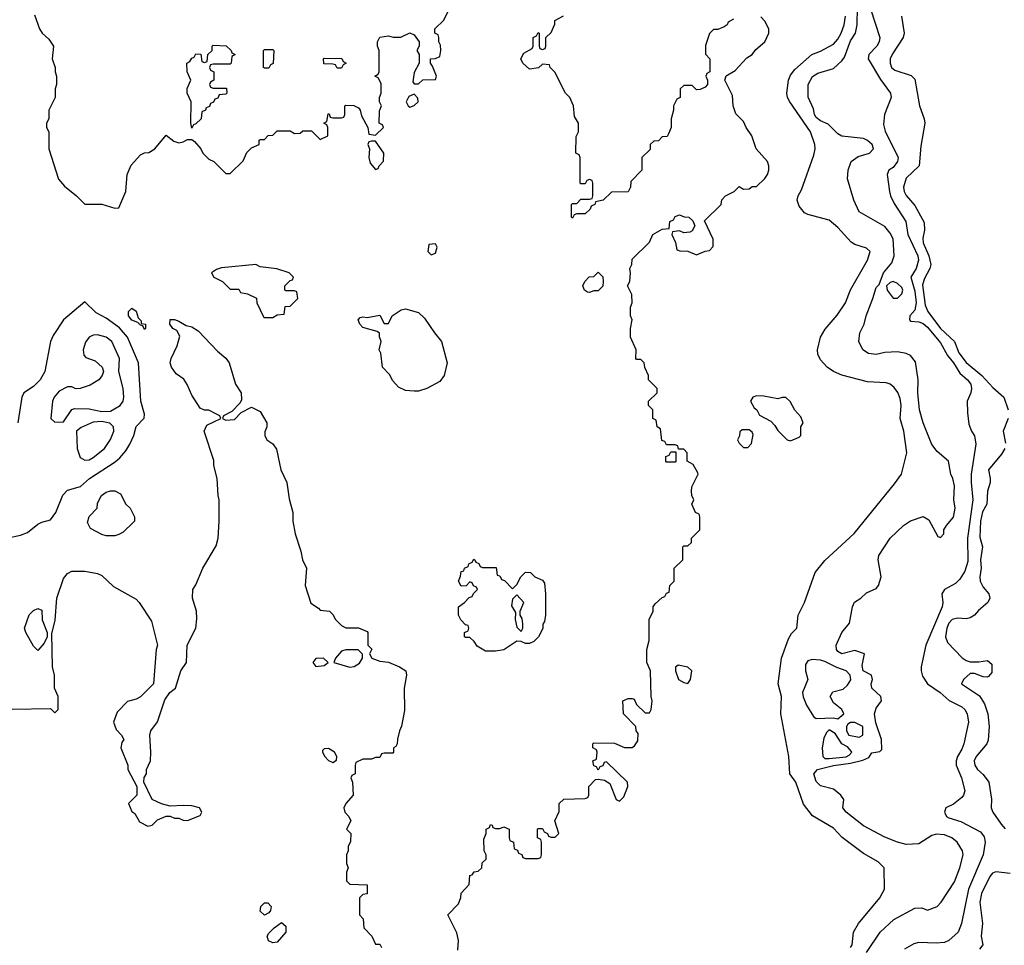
# Model space of a CAD drawing. Header units: inches. Extents: x 1793402 to 1900366, y 320852 to 470679.
# Tile 514 of 604: x 1881706 to 1886309, y 392348 to 396673. Entities that reach past the tile are written whole.
import ezdxf

# ---------------------------------------------------------------- set-up
doc = ezdxf.new("R2010")
doc.units = ezdxf.units.IN
doc.header["$MEASUREMENT"] = 0
doc.layers.add('B8389', color=7, linetype='Continuous')

msp = doc.modelspace()

# ---------------------------------------------------------------- linework, layer by layer
at = {"layer": 'B8389', "color": 4}
for points, elevation in [([(1881775.3, 396695.3), (1881798, 396630), (1881811.3, 396610), (1881842, 396582), (1881864.7, 396550), (1881858, 396490), (1881871.3, 396450), (1881871.3, 396430), (1881878, 396410), (1881878, 396370), (1881871.3, 396350), (1881871.3, 396310), (1881842, 396250), (1881842, 396210), (1881832, 396190), (1881832, 396170), (1881842, 396150), (1881842, 396070), (1881887.5, 395927.5), (1881915.3, 395895.3), (1881972, 395850), (1882010, 395812), (1882090, 395811.3), (1882150, 395792), (1882170, 395794), (1882202, 395870), (1882209, 395950), (1882226.3, 395993.7), (1882270, 396042), (1882288.9, 396051.1), (1882310, 396052), (1882338, 396070), (1882390, 396134), (1882426, 396106), (1882450, 396098), (1882470, 396102), (1882490, 396114), (1882510, 396114), (1882523.6, 396103.6), (1882552, 396070), (1882562, 396050), (1882590, 396022), (1882614, 396010), (1882670, 395954), (1882690, 395954), (1882750, 396014), (1882767.3, 396052.7), (1882790, 396074), (1882826, 396090), (1882826, 396110), (1882830, 396114), (1882850, 396114), (1882867.3, 396132.7), (1882890, 396134), (1882910, 396154), (1882970, 396154), (1882990, 396142), (1883016.4, 396143.6), (1883030, 396154), (1883070, 396154), (1883110, 396114), (1883146, 396130), (1883146, 396170), (1883142, 396182), (1883128, 396190), (1883142, 396198), (1883147.3, 396232.7), (1883152.7, 396232.7), (1883158, 396218), (1883170, 396214), (1883210, 396214), (1883222, 396218), (1883226, 396230), (1883226, 396270), (1883230, 396274), (1883267.3, 396272.7), (1883290, 396262), (1883298, 396250), (1883303.6, 396223.6), (1883334, 396170), (1883338, 396138), (1883370, 396134), (1883406, 396170), (1883402, 396182), (1883386, 396190), (1883387.3, 396247.3), (1883398, 396270), (1883388.7, 396288.7), (1883388.7, 396310), (1883395.3, 396330), (1883395.3, 396375.3), (1883382, 396402), (1883366, 396410), (1883382, 396418), (1883386, 396430), (1883386, 396530), (1883378, 396550), (1883378, 396570), (1883390, 396592), (1883430, 396598), (1883451.6, 396591.6), (1883488.4, 396591.6), (1883530, 396612), (1883550, 396602), (1883574, 396570), (1883574, 396550), (1883562, 396530), (1883574, 396510), (1883574, 396470), (1883550, 396426), (1883543.6, 396383.6), (1883550, 396374), (1883570, 396374), (1883590, 396392), (1883650, 396394), (1883654, 396410), (1883636.4, 396456.4), (1883626, 396470), (1883626, 396490), (1883650, 396492), (1883670, 396502), (1883675.3, 396530), (1883673.6, 396553.6), (1883666, 396570), (1883666, 396590), (1883662, 396602), (1883646, 396610), (1883646, 396630), (1883688.4, 396671.6), (1883708, 396710)], 228), ([(1885665.3, 392314.7), (1885729.2, 392410), (1885792.1, 392467.9), (1885890, 392521), (1885923.6, 392523.6), (1885950, 392512), (1885995.3, 392530), (1886014, 392550), (1886075.6, 392644.4), (1886100.7, 392710), (1886117.2, 392770), (1886114, 392790), (1886089.2, 392830), (1886064, 392850), (1886030, 392864.5), (1885990, 392866.6), (1885970, 392860.9), (1885910, 392822.7), (1885850, 392819.3), (1885809.5, 392829.5), (1885750, 392853.2), (1885650, 392906), (1885569, 392970), (1885554, 392990), (1885559, 393030), (1885545.2, 393050), (1885510, 393077), (1885450, 393093.2), (1885430, 393114), (1885418, 393150), (1885435.3, 393170), (1885510, 393188.2), (1885590, 393198.6), (1885647.4, 393212.6), (1885675.2, 393224.8), (1885690, 393247.3), (1885726.8, 393253.2), (1885737.2, 393262.8), (1885735.1, 393310), (1885707.9, 393388), (1885701.7, 393430), (1885710, 393456.3), (1885734.5, 393490), (1885732.3, 393510), (1885689.5, 393550), (1885686, 393570), (1885692.7, 393590), (1885688.7, 393610), (1885649.4, 393630), (1885644.1, 393655.9), (1885655.3, 393710), (1885610, 393725.2), (1885550, 393709.5), (1885530, 393721.2), (1885524.5, 393730), (1885523.7, 393750), (1885549.6, 393810.4), (1885586, 393854), (1885599, 393930), (1885609.1, 393950.9), (1885638, 393970), (1885664.7, 393995.3), (1885710, 394016), (1885721.2, 394030), (1885732.7, 394070), (1885719, 394150), (1885722, 394170), (1885775.3, 394250), (1885838, 394310), (1885870, 394331.3), (1885930, 394351.3), (1885956.9, 394336.9), (1885998, 394258), (1886010, 394254), (1886026, 394270), (1886026, 394290), (1886038, 394310), (1886071.9, 394348.1), (1886079.3, 394390), (1886073.2, 394430), (1886075.5, 394495.5), (1886069.1, 394529.1), (1886059, 394550), (1886048.7, 394610), (1885995.5, 394655.5), (1885970, 394688.7), (1885929.6, 394789.6), (1885912, 394850), (1885904.5, 394930), (1885906.6, 394990), (1885894.5, 395074.5), (1885870, 395104), (1885850, 395113.2), (1885810, 395121.2), (1885750, 395118), (1885709.4, 395109.4), (1885673.6, 395113.6), (1885648, 395130), (1885628.7, 395170), (1885634, 395210), (1885653.2, 395250), (1885662.7, 395290), (1885695.1, 395370), (1885710, 395422), (1885724, 395436), (1885743.7, 395490), (1885783.3, 395536.7), (1885794.5, 395570), (1885789.6, 395649.6), (1885776.1, 395676.1), (1885750, 395706.6), (1885630, 395775.3), (1885606, 395830), (1885575.3, 395930), (1885579, 395970), (1885592.7, 396010), (1885625.3, 396034.7), (1885679.3, 396050), (1885696.9, 396070), (1885691.5, 396090), (1885670, 396109.5), (1885650, 396117.6), (1885550, 396129.4), (1885530, 396139.3), (1885485.1, 396185.1), (1885450, 396200.7), (1885430, 396216), (1885421.6, 396230), (1885417.2, 396257.2), (1885391.7, 396311.7), (1885392, 396370), (1885411.6, 396408.4), (1885436.6, 396423.4), (1885510, 396445.5), (1885550, 396480.7), (1885561.3, 396498.7), (1885590, 396574.8), (1885613.2, 396610), (1885620.5, 396650), (1885622, 396730)], 212), ([(1885684, 396724), (1885727, 396590), (1885724.5, 396570), (1885712.3, 396550), (1885676, 396510), (1885672.7, 396490), (1885730, 396394), (1885777.2, 396330), (1885779.3, 396310), (1885749.6, 396230), (1885744.1, 396184.1), (1885752.1, 396152.1), (1885813.2, 396030), (1885809.2, 396010), (1885790, 395982.8), (1885769, 395970), (1885762, 395950), (1885771.8, 395870), (1885776.2, 395850), (1885794.7, 395814.7), (1885849.3, 395730), (1885858, 395670), (1885904.2, 395570), (1885907.6, 395550), (1885897, 395510), (1885871.6, 395470), (1885890, 395404), (1885896.8, 395350), (1885890, 395316), (1885867, 395290), (1885865.2, 395270), (1885870, 395265.2), (1885910, 395262), (1885930, 395254), (1885950, 395237), (1886010, 395162.7), (1886043.3, 395103.3), (1886071.6, 395070), (1886101.3, 395021.3), (1886137.2, 394990), (1886152.7, 394970), (1886156, 394950), (1886153.2, 394930), (1886135.3, 394890), (1886136.4, 394836.4), (1886143.1, 394783.1), (1886155.3, 394750), (1886169.1, 394729.1), (1886176, 394690), (1886154, 394550), (1886153.6, 394510), (1886162, 394430), (1886137.6, 394250), (1886138.3, 394141.7), (1886123.8, 394096.2), (1886101.6, 394058.4), (1886080.7, 394039.3), (1886029.6, 394010.4), (1886017.2, 393990), (1886020.9, 393950), (1886018, 393930), (1885942.9, 393750), (1885920.7, 393650), (1885920.7, 393630), (1885926, 393606), (1885949.6, 393569.7), (1886009.3, 393530), (1886051.3, 393491.3), (1886110, 393462.7), (1886125.2, 393450), (1886136, 393430), (1886141.2, 393390), (1886119.3, 393290), (1886110, 393264.7), (1886089.4, 393230.6), (1886084, 393210), (1886084, 393190), (1886109, 393131), (1886124, 393070), (1886119, 393050), (1886110, 393038), (1886072.1, 393007.9), (1886035.3, 392990), (1886029, 392970), (1886039, 392950), (1886050, 392943.7), (1886106.3, 392926.3), (1886198, 392878), (1886215.1, 392855.1), (1886219.6, 392830), (1886209.6, 392770), (1886141.3, 392610), (1886109.4, 392450.6), (1886093.2, 392410), (1886050, 392371), (1886030, 392361), (1885990, 392357.3), (1885910, 392360.5), (1885885.4, 392354.6), (1885842, 392330)], 208), ([(1883754.6, 392325.4), (1883758, 392370), (1883750, 392406), (1883708, 392490), (1883758, 392542), (1883768.4, 392571.6), (1883769.1, 392590.9), (1883807.3, 392632.7), (1883810, 392674), (1883822, 392678), (1883830, 392692), (1883850, 392694), (1883866, 392710), (1883867.3, 392732.7), (1883886, 392750), (1883886, 392770), (1883878, 392790), (1883876.4, 392843.6), (1883886, 392870), (1883886, 392890), (1883902, 392898), (1883907.3, 392912.7), (1883914, 392910), (1883918, 392898), (1883930, 392894), (1883950, 392894), (1883970, 392902), (1883994, 392890), (1883994, 392850), (1883998, 392838), (1884014, 392830), (1884018, 392798), (1884032.7, 392792.7), (1884038, 392778), (1884052.7, 392772.7), (1884058, 392758), (1884070, 392754), (1884130, 392754), (1884142, 392758), (1884146, 392770), (1884146, 392830), (1884142, 392842), (1884126, 392850), (1884126, 392890), (1884130, 392894), (1884150, 392894), (1884158, 392878), (1884174, 392870), (1884178, 392858), (1884190, 392854), (1884210, 392854), (1884226, 392870), (1884208, 392930), (1884227.3, 392972.7), (1884228, 393010), (1884249, 393031), (1884350, 393034), (1884362, 393038), (1884366, 393050), (1884366, 393090), (1884398, 393122), (1884410, 393124.7), (1884439.6, 393119.6), (1884464.7, 393104.7), (1884494, 393030), (1884510, 393022), (1884530, 393042), (1884548.7, 393090), (1884548, 393110), (1884450, 393206), (1884438, 393202), (1884432.7, 393187.3), (1884418, 393182), (1884410, 393166), (1884402, 393182), (1884390, 393186), (1884386, 393210), (1884402, 393218), (1884406, 393250), (1884402, 393262), (1884386, 393270), (1884386, 393290), (1884390, 393294), (1884487.3, 393292.7), (1884532.7, 393272.7), (1884570, 393272), (1884580.4, 393279.6), (1884596.4, 393303.6), (1884598, 393338), (1884588, 393350), (1884586, 393370), (1884528, 393430), (1884526, 393490), (1884550, 393502), (1884570, 393502), (1884578, 393498), (1884590, 393474), (1884630, 393434), (1884650, 393434), (1884658, 393450), (1884662, 393490), (1884658, 393510), (1884655.3, 393630), (1884638, 393670), (1884638, 393730), (1884648.4, 393771.6), (1884648, 393870), (1884668, 393910), (1884668, 393930), (1884676.4, 393943.6), (1884710, 393974), (1884722, 393978), (1884730, 393994), (1884742, 393998), (1884746, 394030), (1884766, 394050), (1884766, 394110), (1884806, 394150), (1884806, 394210), (1884810, 394214), (1884830, 394214), (1884846, 394230), (1884846, 394250), (1884886, 394290), (1884886, 394350), (1884882, 394362), (1884866, 394370), (1884848.9, 394408.9), (1884858, 394430), (1884848, 394450), (1884846, 394470), (1884848, 394490), (1884878, 394550), (1884876.4, 394556.4), (1884854.6, 394594.6), (1884826, 394610), (1884826, 394650), (1884810, 394666), (1884786, 394666), (1884782, 394682), (1884770, 394686), (1884730, 394686), (1884722, 394702), (1884707.3, 394707.3), (1884702, 394762), (1884686, 394770), (1884682, 394802), (1884666, 394810), (1884666, 394850), (1884646, 394870), (1884646, 394890), (1884686, 394930), (1884686, 394950), (1884646, 394990), (1884646, 395010), (1884628.4, 395048.4), (1884626, 395070), (1884610, 395086), (1884590, 395086), (1884586, 395090), (1884588, 395130), (1884562, 395190), (1884562, 395230), (1884568.7, 395270), (1884562, 395290), (1884562, 395330), (1884568.7, 395350), (1884568.4, 395388.4), (1884548, 395430), (1884558, 395450), (1884562, 395490), (1884558, 395510), (1884568, 395530), (1884570, 395554), (1884650, 395634), (1884666, 395670), (1884710, 395694), (1884742, 395698), (1884746, 395730), (1884762, 395738), (1884770, 395754), (1884790, 395762), (1884812.7, 395752.7), (1884834, 395750), (1884852.7, 395732.7), (1884862, 395710), (1884850, 395686), (1884839.6, 395680.4), (1884810, 395678), (1884790, 395686), (1884758, 395682), (1884754, 395670), (1884771.6, 395631.6), (1884778, 395598), (1884792.7, 395592.7), (1884830, 395592), (1884870, 395574), (1884910, 395592), (1884930, 395594), (1884947.3, 395612.7), (1884947.3, 395647.3), (1884907.3, 395732.7), (1884986, 395810), (1884988.4, 395831.6), (1885006, 395850), (1885046, 395870), (1885070, 395894), (1885090, 395882), (1885116.4, 395883.6), (1885130, 395894), (1885150, 395894), (1885190, 395931.3), (1885201.2, 395950), (1885208.7, 395970), (1885208.7, 395990), (1885202, 396010), (1885148.7, 396070), (1885128.7, 396130), (1885102, 396170), (1885090, 396198), (1885054, 396234), (1885041.2, 396270), (1885038.6, 396318.6), (1885002, 396390), (1885009, 396411), (1885050, 396436), (1885105.6, 396494.4), (1885130, 396511.3), (1885146.6, 396533.4), (1885188.7, 396570), (1885208, 396610), (1885208, 396630), (1885190, 396666), (1885170, 396686)], 224), ([(1885043.6, 396676.4), (1885018, 396662), (1885014, 396650), (1884999.6, 396640.4), (1884970, 396628), (1884950, 396628), (1884930, 396608), (1884912, 396552), (1884912.7, 396512.7), (1884932, 396490), (1884932, 396430), (1884918, 396422), (1884914, 396410), (1884922, 396390), (1884922, 396370), (1884910, 396358), (1884887.3, 396347.3), (1884870, 396346), (1884850, 396366), (1884810, 396366), (1884794, 396350), (1884794, 396310), (1884778, 396302), (1884762, 396270), (1884762, 396250), (1884752, 396210), (1884752, 396170), (1884739.6, 396140.4), (1884732.7, 396127.3), (1884710, 396126), (1884692.7, 396107.3), (1884670, 396106), (1884654, 396090), (1884652.7, 396067.3), (1884614, 396030), (1884614, 395970), (1884563.6, 395916.4), (1884562, 395890), (1884551.3, 395868.7), (1884472.7, 395867.3), (1884434, 395830), (1884398, 395822), (1884394, 395810), (1884378, 395802), (1884372.7, 395787.3), (1884350, 395766), (1884310, 395766), (1884298, 395762), (1884290, 395746), (1884286, 395750), (1884286, 395810), (1884290, 395814), (1884310, 395814), (1884330, 395834), (1884370, 395834), (1884382, 395838), (1884386, 395850), (1884386, 395910), (1884382, 395922), (1884370, 395926), (1884358, 395922), (1884350, 395906), (1884330, 395906), (1884326, 395910), (1884326, 396030), (1884322, 396042), (1884306, 396050), (1884307.3, 396127.3), (1884318, 396150), (1884318, 396190), (1884300.4, 396220.4), (1884295.3, 396270), (1884278, 396310), (1884258, 396330), (1884246, 396350), (1884210, 396426), (1884186, 396450), (1884182, 396462), (1884150, 396466), (1884131.6, 396448.4), (1884090, 396442), (1884058, 396470), (1884048.7, 396490), (1884063.1, 396516.9), (1884102, 396538), (1884106, 396550), (1884106, 396590), (1884122, 396598), (1884130, 396614), (1884134, 396610), (1884134, 396550), (1884138, 396538), (1884150, 396534), (1884162, 396538), (1884166, 396550), (1884166, 396590), (1884190, 396614), (1884207.3, 396652.7), (1884208, 396670), (1884248.4, 396691.6)], 224), ([(1885590, 392337.3), (1885597.6, 392350), (1885604.5, 392410), (1885627.3, 392450), (1885726.6, 392570), (1885749.3, 392610), (1885748, 392710), (1885718.6, 392738.6), (1885650, 392777.2), (1885551.4, 392851.4), (1885510, 392895.1), (1885412.3, 392952.3), (1885370, 393008), (1885335.1, 393110), (1885306, 393150), (1885302, 393230), (1885263.7, 393430), (1885266.6, 393510), (1885252, 393570), (1885266.6, 393690), (1885300.1, 393779.9), (1885314.8, 393805.2), (1885339, 393830), (1885345.2, 393890), (1885375.1, 393950), (1885425.2, 394090), (1885470, 394146), (1885607.2, 394272.8), (1885795.5, 394504.5), (1885829, 394550), (1885852.7, 394650), (1885839.5, 394750), (1885822.9, 394810), (1885827, 394870), (1885822.5, 394902.5), (1885811.5, 394931.5), (1885794.2, 394954.2), (1885775.3, 394970), (1885756.6, 394976.6), (1885670, 394980.7), (1885550, 395012), (1885510, 395029.5), (1885481.2, 395050), (1885450, 395084), (1885438, 395110), (1885435.1, 395130), (1885449.5, 395190.5), (1885472.1, 395227.9), (1885527.5, 395292.5), (1885566, 395350), (1885589.6, 395410.4), (1885669.2, 395550), (1885682, 395590), (1885665.2, 395605.2), (1885610, 395622), (1885592.9, 395632.9), (1885530, 395702.7), (1885490, 395736), (1885390, 395762.7), (1885375.3, 395770), (1885350, 395802), (1885341.2, 395830), (1885345.2, 395850), (1885361.2, 395878.8), (1885419.1, 396040.9), (1885425.1, 396070), (1885423.6, 396090), (1885403, 396150), (1885306.6, 396290), (1885296, 396310), (1885292.3, 396330), (1885299.5, 396390), (1885310, 396414), (1885330, 396440.5), (1885409.7, 396510.3), (1885450, 396525.5), (1885510, 396559.3), (1885530, 396582), (1885546.3, 396610), (1885560.4, 396650), (1885566.9, 396690)], 216), ([(1885828, 396690), (1885841.2, 396610), (1885836, 396590), (1885786.4, 396513.6), (1885775.8, 396490), (1885774.7, 396470), (1885782.4, 396450), (1885797.4, 396437.4), (1885873.1, 396413.1), (1885890, 396395.3), (1885911.8, 396270), (1885934.7, 396210), (1885938, 396190), (1885918, 396082), (1885911.5, 395990), (1885850, 395933.4), (1885837.4, 395890), (1885840.5, 395870), (1885850, 395852.3), (1885890, 395804.5), (1885934, 395726), (1885936.3, 395690), (1885928.2, 395651.8), (1885929.7, 395630), (1885956.8, 395570), (1885964.8, 395530), (1885960.3, 395510), (1885935.8, 395464.2), (1885926, 395434), (1885938.9, 395338.9), (1885950.9, 395310), (1886010.9, 395230), (1886076.4, 395170), (1886095.9, 395115.9), (1886130, 395071.1), (1886204.7, 395010), (1886255.2, 394955.2), (1886307, 394910), (1886326.6, 394850)], 204), ([(1881651.6, 394251.6), (1881710, 394264.7), (1881743.1, 394276.9), (1881790, 394316), (1881810, 394326), (1881850, 394336), (1881874.5, 394370), (1881908, 394452), (1881930, 394474.8), (1881990, 394491.3), (1882032.7, 394530), (1882152.4, 394607.6), (1882174, 394626), (1882202, 394658), (1882221.2, 394690), (1882239, 394730), (1882250, 394772), (1882288.4, 394811.6), (1882288.7, 394830), (1882272.3, 394890), (1882260.7, 395070), (1882210, 395189.4), (1882172.6, 395232.6), (1882110, 395278), (1882063.9, 395303.9), (1882010, 395355.3), (1881910.8, 395270), (1881862, 395198), (1881850.6, 395170), (1881822.8, 395030), (1881801, 394990), (1881770, 394959), (1881724.7, 394930), (1881716, 394910), (1881697.3, 394790)], 228), ([(1881670, 393452), (1881850, 393454), (1881870, 393434), (1881886, 393450), (1881886, 393510), (1881868, 393550), (1881868.7, 393610), (1881859, 393650), (1881856.4, 393803.6), (1881872.5, 393867.5), (1881879.3, 393970), (1881910, 394062), (1881930, 394084.7), (1881950, 394096), (1882010, 394096), (1882070, 394086), (1882090, 394076), (1882144.1, 394024.1), (1882250, 393964.7), (1882264.7, 393950), (1882322, 393862), (1882350.8, 393750.8), (1882344.7, 393730), (1882332, 393570), (1882270.9, 393509.1), (1882250, 393498), (1882210, 393488), (1882162, 393438), (1882144.7, 393390), (1882156.9, 393356.9), (1882182, 393330), (1882192, 393310), (1882183.6, 393296.4), (1882178, 393270), (1882212, 393190), (1882212, 393170), (1882254, 393090), (1882254, 393050), (1882214, 393010), (1882230, 392974), (1882243.6, 392963.6), (1882265.4, 392925.4), (1882304.7, 392904.7), (1882326, 392910), (1882350, 392934), (1882390, 392952), (1882410, 392952), (1882430, 392942), (1882450, 392942), (1882470, 392932), (1882490, 392931.3), (1882550, 392954), (1882558, 392970), (1882546, 392990), (1882510, 392999), (1882470, 393002), (1882410, 392998), (1882368.4, 393008.4), (1882326, 393030), (1882286, 393110), (1882288.4, 393131.6), (1882298, 393150), (1882298, 393170), (1882317.2, 393210), (1882319.3, 393250), (1882314, 393330), (1882319, 393350), (1882350, 393392), (1882384.7, 393495.3), (1882408, 393530), (1882434, 393550), (1882459.3, 393630), (1882485.2, 393670), (1882489.2, 393750), (1882529, 393830), (1882533.6, 393873.6), (1882533.2, 393910), (1882514, 393970), (1882515.3, 394010), (1882530, 394032), (1882562, 394110), (1882624.7, 394215.3), (1882634, 394250), (1882639, 394330), (1882639, 394430), (1882634, 394450), (1882629.2, 394530), (1882614, 394590), (1882613.6, 394613.6), (1882569, 394750), (1882581.2, 394778.8), (1882646, 394810), (1882642, 394822), (1882626, 394830), (1882590, 394848), (1882570, 394848), (1882550, 394858), (1882510, 394918), (1882489.1, 394969.1), (1882473.2, 394993.2), (1882438, 395018), (1882415.3, 395050), (1882408.7, 395070), (1882414, 395090), (1882442.7, 395150), (1882454, 395194), (1882440.4, 395220.4), (1882422, 395230), (1882408, 395250), (1882410, 395272), (1882430, 395272), (1882450, 395264.7), (1882483.6, 395243.6), (1882510, 395238), (1882539.8, 395219.8), (1882630, 395124.7), (1882670, 395091.3), (1882684.7, 395070), (1882714.8, 394970), (1882741, 394930), (1882743.6, 394896.4), (1882736.9, 394883.1), (1882698, 394842), (1882658, 394822), (1882654, 394810), (1882670, 394802), (1882710, 394804.7), (1882742, 394838), (1882790, 394862), (1882830, 394842), (1882862, 394790), (1882862, 394770), (1882852.7, 394747.3), (1882852, 394730), (1882862, 394710), (1882890, 394692), (1882906.4, 394666.4), (1882926, 394570), (1882954.8, 394510), (1882966, 394434), (1882982.8, 394370), (1882982.8, 394330), (1882994, 394270), (1883020.7, 394190), (1883027.3, 394150), (1883046, 394110), (1883041, 394030), (1883066.4, 393946.4), (1883103.6, 393923.6), (1883110, 393914), (1883154, 393910), (1883170, 393894), (1883182, 393870), (1883210, 393842), (1883230, 393832), (1883290, 393832), (1883330, 393814), (1883334, 393810), (1883334, 393750), (1883352, 393732), (1883342, 393710), (1883352, 393690), (1883390, 393676), (1883430, 393671), (1883481, 393650), (1883511, 393630), (1883514.8, 393610), (1883504, 393550), (1883505.4, 393445.4), (1883491.3, 393371.3), (1883481, 393350), (1883471.6, 393311.6), (1883471.3, 393290), (1883463.6, 393276.4), (1883454, 393270), (1883454, 393250), (1883450, 393246), (1883410, 393246), (1883398, 393242), (1883390, 393226), (1883370, 393226), (1883350, 393218), (1883310, 393218), (1883278, 393202), (1883274, 393190), (1883274, 393150), (1883258, 393142), (1883254, 393130), (1883262, 393110), (1883264.7, 393050), (1883231.3, 393010), (1883221, 392990), (1883226, 392970), (1883244.7, 392950), (1883254, 392930), (1883234, 392890), (1883254, 392870), (1883252.7, 392832.7), (1883242, 392810), (1883242, 392790), (1883234, 392770), (1883234, 392730), (1883242, 392710), (1883234, 392690), (1883234, 392650), (1883250, 392634), (1883330.9, 392630.9), (1883331, 392589), (1883310, 392586), (1883294, 392570), (1883294, 392490), (1883311.6, 392471.6), (1883314, 392430), (1883352, 392390), (1883370, 392354), (1883390, 392354), (1883398, 392338)], 224), ([(1886327, 394810), (1886302.9, 394750), (1886314.2, 394694.2)], 204), ([(1886311.6, 394670), (1886296.3, 394643.7), (1886234.5, 394570), (1886243.1, 394530), (1886242.5, 394510), (1886230.7, 394470), (1886226.6, 394410), (1886206.3, 394373.7), (1886197.3, 394330), (1886195.3, 394255.3), (1886206.6, 394210), (1886197.2, 394150), (1886201, 394110), (1886195.1, 394070), (1886196.9, 394050), (1886210, 394022), (1886236.2, 393990), (1886242, 393970), (1886231.8, 393950), (1886187.9, 393912), (1886169.8, 393890.2), (1886150, 393878), (1886130, 393872.9), (1886090, 393876), (1886064.5, 393870), (1886050, 393853.4), (1886040.5, 393830), (1886034, 393790), (1886043, 393763), (1886112, 393692), (1886130, 393679), (1886150, 393673.2), (1886190, 393672.7), (1886230, 393679.5), (1886250, 393662), (1886250, 393622), (1886235.5, 393604.5), (1886230, 393601), (1886210, 393602.8), (1886170, 393618), (1886150, 393618), (1886119, 393590), (1886108.7, 393570), (1886193.3, 393513.3), (1886216.9, 393476.9), (1886231.8, 393430), (1886237.6, 393370), (1886233.3, 393306.7), (1886226.6, 393290), (1886176.9, 393230), (1886168.2, 393210), (1886171.5, 393190), (1886182.9, 393170), (1886210, 393146.6), (1886237, 393110), (1886249.3, 393030.7), (1886248, 392990), (1886255.3, 392970), (1886293.6, 392913.6), (1886312.5, 392892.5)], 204), ([(1886336.1, 392683.9), (1886270, 392690.6), (1886254.2, 392685.8), (1886240.9, 392670), (1886202.4, 392590), (1886195.1, 392550), (1886207.6, 392450), (1886200.7, 392390), (1886209.2, 392350), (1886193.2, 392330)], 204)]:
    msp.add_lwpolyline(points, dxfattribs=dict(at, elevation=elevation))
for points, elevation in [([(1882510, 396166), (1882506, 396190), (1882508, 396290), (1882488.7, 396330), (1882488.9, 396351.1), (1882506, 396390), (1882489, 396430), (1882488, 396470), (1882502, 396478), (1882510, 396494), (1882522, 396498), (1882530, 396514), (1882552.7, 396512.7), (1882558, 396478), (1882570, 396474), (1882582, 396478), (1882586, 396510), (1882606, 396530), (1882606, 396550), (1882610, 396554), (1882671.6, 396551.6), (1882694, 396530), (1882698, 396518), (1882714, 396510), (1882698, 396502), (1882694, 396470), (1882690, 396466), (1882610, 396466), (1882598, 396462), (1882594, 396450), (1882598, 396438), (1882614, 396430), (1882614, 396390), (1882598, 396382), (1882594, 396370), (1882598, 396358), (1882610, 396354), (1882672.7, 396352.7), (1882674, 396330), (1882670, 396326), (1882638, 396322), (1882632.7, 396307.3), (1882618, 396302), (1882612.7, 396287.3), (1882598, 396282), (1882592.7, 396267.3), (1882578, 396262), (1882574, 396250), (1882558, 396242), (1882554, 396210), (1882530, 396186), (1882518, 396182)], 228), ([(1882850, 396446), (1882846, 396450), (1882846, 396530), (1882850, 396534), (1882890, 396534), (1882894, 396530), (1882891.6, 396468.4), (1882878, 396462), (1882870, 396446)], 228), ([(1883190, 396446), (1883182, 396462), (1883170, 396466), (1883127.3, 396467.3), (1883126, 396490), (1883130, 396494), (1883211.6, 396491.6), (1883218, 396478), (1883232, 396470), (1883218, 396462), (1883210, 396446)], 228), ([(1883550, 396326), (1883525.4, 396314.6), (1883512, 396290), (1883522, 396270), (1883530, 396264.7), (1883550, 396272), (1883568, 396290), (1883567.3, 396307.3)], 228), ([(1883370, 396106), (1883350, 396106), (1883338, 396102), (1883334, 396090), (1883342, 396070), (1883338, 396030), (1883343.6, 396003.6), (1883370, 395974), (1883382, 395978), (1883386, 395990), (1883407.3, 396012.7), (1883408, 396050)], 228), ([(1883650, 395626), (1883618, 395622), (1883614, 395590), (1883630, 395574), (1883650, 395582), (1883658, 395610)], 228), ([(1882810, 395528.7), (1882650, 395514), (1882626, 395506), (1882602, 395490), (1882614, 395470), (1882654, 395450), (1882690, 395414), (1882730, 395414), (1882738, 395398), (1882771.6, 395391.6), (1882812.7, 395372.7), (1882814, 395350), (1882845.4, 395285.4), (1882850, 395282), (1882890, 395282), (1882910, 395294), (1882942, 395298), (1882947.3, 395332.7), (1882970, 395334), (1883006, 395370), (1883002, 395402), (1882990, 395406), (1882950, 395406), (1882946, 395410), (1882946, 395430), (1882970, 395454), (1882982, 395458), (1882986, 395470), (1882966, 395490), (1882908.4, 395508.4), (1882830, 395519)], 228), ([(1884370, 395398), (1884360.4, 395400.4), (1884346, 395410), (1884338, 395430), (1884348, 395450), (1884368.9, 395471.1), (1884390, 395474), (1884410, 395494), (1884431.6, 395471.6), (1884434, 395450), (1884431.6, 395428.4), (1884410, 395406), (1884390, 395406)], 224), ([(1885790, 395449.2), (1885774.8, 395445.2), (1885758, 395430), (1885761, 395410), (1885790, 395371.3), (1885810, 395371.3), (1885830, 395392), (1885834, 395410), (1885830, 395422), (1885810, 395440.9)], 212), ([(1882290, 395226), (1882282, 395242), (1882270, 395246), (1882258, 395258), (1882230, 395269.2), (1882215.3, 395290), (1882215.3, 395310), (1882230, 395324.7), (1882250, 395311.3), (1882259.6, 395279.6), (1882274, 395266), (1882274, 395254), (1882294, 395250), (1882294, 395230)], 224), ([(1883550, 394937.2), (1883510, 394941.2), (1883476.4, 394956.4), (1883450, 394986), (1883434.6, 395014.6), (1883402, 395050), (1883394.6, 395114.6), (1883386, 395130), (1883395.3, 395170), (1883388, 395192), (1883388, 395208), (1883376.4, 395216.4), (1883310, 395235.3), (1883295.3, 395250), (1883288.7, 395270), (1883298, 395282), (1883310, 395284.7), (1883330, 395281), (1883390, 395292), (1883410, 395254), (1883430, 395254), (1883448, 395290), (1883490, 395318), (1883510, 395322), (1883570, 395304.7), (1883598.5, 395278.5), (1883644.7, 395210), (1883678, 395170), (1883704.7, 395070), (1883691, 395010), (1883670, 394982), (1883610, 394949.2), (1883570, 394937.2)], 224), ([(1882070, 395200.9), (1882050, 395199.5), (1882031, 395190), (1882014.2, 395165.8), (1882002.8, 395130), (1882006, 395106), (1882015.3, 395095.3), (1882058.5, 395078.5), (1882091.3, 395050), (1882098, 395030), (1882091.3, 395010), (1882076, 394990), (1882035.1, 394964.9), (1881989.1, 394949.1), (1881968.7, 394948.7), (1881950, 394958), (1881930, 394958), (1881890, 394937.2), (1881866.8, 394910), (1881858.8, 394890), (1881852, 394810), (1881870, 394792), (1881910, 394794), (1881948.9, 394851.1), (1881963.1, 394856.9), (1882030, 394855.5), (1882090, 394842.4), (1882130, 394843.8), (1882176, 394870), (1882189.5, 394890), (1882193.3, 394910), (1882189.6, 394949.6), (1882169, 395030), (1882172.3, 395090), (1882136, 395170), (1882110, 395189.3)], 232), ([(1885150, 394915.3), (1885134, 394910), (1885122, 394890), (1885139.6, 394859.6), (1885152, 394850), (1885164.7, 394824.7), (1885216.9, 394796.9), (1885236.9, 394776.9), (1885250, 394754), (1885294, 394710), (1885310, 394704.7), (1885350, 394722), (1885358, 394730), (1885358, 394770), (1885368, 394790), (1885358, 394818), (1885329, 394849), (1885308.4, 394888.4), (1885287.3, 394907.3), (1885270, 394908), (1885250, 394902), (1885185.4, 394914.6)], 224), ([(1882090, 394795.6), (1882050, 394791.8), (1881992.7, 394767.3), (1881971, 394750), (1881974.8, 394670), (1881988, 394628), (1882010, 394614.8), (1882030, 394617.3), (1882050, 394627.3), (1882102.7, 394670), (1882130, 394710.8), (1882145.6, 394750), (1882144.5, 394770), (1882127.9, 394787.9)], 232), ([(1885116.4, 394756.4), (1885083.6, 394756.4), (1885072.7, 394747.3), (1885071.6, 394728.4), (1885062, 394710), (1885070, 394694), (1885090, 394674), (1885110, 394674), (1885127.3, 394692.7), (1885134.6, 394734.6), (1885130, 394746)], 224), ([(1884730, 394606), (1884726, 394610), (1884727.3, 394632.7), (1884742, 394638), (1884750, 394654), (1884774, 394654), (1884774, 394610), (1884770, 394606)], 224), ([(1882110, 394262), (1882090, 394268), (1882036.4, 394296.4), (1882023.1, 394323.1), (1882030, 394352), (1882068, 394390), (1882070, 394414), (1882089, 394450), (1882110, 394464.7), (1882130, 394471), (1882150, 394471.3), (1882176.9, 394456.9), (1882202, 394410), (1882222, 394390), (1882242, 394350), (1882242, 394330), (1882236.9, 394323.1), (1882190, 394278), (1882170, 394268), (1882150, 394262)], 224), ([(1884010, 394014), (1884030, 394034), (1884048, 394070), (1884070, 394092), (1884094, 394090), (1884114, 394070), (1884150, 394054), (1884159.6, 394039.6), (1884164.7, 393990), (1884164.7, 393890), (1884158.8, 393861.2), (1884151.6, 393848.4), (1884151.1, 393828.9), (1884132, 393790), (1884110, 393768), (1884090, 393758), (1884070, 393758), (1884050, 393768), (1884030, 393768.7), (1883970, 393729), (1883930, 393722), (1883883.1, 393723.1), (1883845.2, 393745.2), (1883830, 393768), (1883810, 393786), (1883790, 393786), (1883786, 393790), (1883786, 393810), (1883802, 393818), (1883806, 393830), (1883802, 393842), (1883790, 393846), (1883768.9, 393868.9), (1883758, 393890), (1883758, 393930), (1883786, 393950), (1883807.3, 393972.7), (1883822, 393978), (1883827.3, 393992.7), (1883846, 394010), (1883842, 394022), (1883827.3, 394027.3), (1883822, 394042), (1883810, 394046), (1883792.7, 394027.3), (1883770, 394026), (1883758, 394050), (1883767.3, 394072.7), (1883770, 394094), (1883782, 394098), (1883786, 394110), (1883802, 394118), (1883806, 394130), (1883822, 394138), (1883828.4, 394151.6), (1883834, 394150), (1883838, 394138), (1883852.7, 394132.7), (1883858, 394118), (1883870, 394114), (1883932.7, 394112.7), (1883938, 394078), (1883950, 394074), (1883958, 394058), (1883972.7, 394052.7)], 224), ([(1884030, 393986), (1884010, 393966), (1884005.4, 393934.6), (1884023.6, 393903.6), (1884022, 393870), (1884030, 393834), (1884050, 393814), (1884058, 393830), (1884058, 393850), (1884054.6, 393874.6), (1884046, 393890), (1884046, 393910), (1884062, 393950)], 224), ([(1881790, 393726), (1881770, 393746), (1881735.3, 393810), (1881729, 393830), (1881750, 393892), (1881770, 393912), (1881790, 393922), (1881810, 393914), (1881811.6, 393868.4), (1881834, 393810), (1881834, 393790), (1881819.6, 393760.4)], 224), ([(1883231.1, 393728.9), (1883210, 393722), (1883182, 393690), (1883174, 393670), (1883250, 393647.3), (1883270, 393650.8), (1883294.2, 393665.8), (1883308.7, 393690), (1883308, 393708), (1883288, 393728)], 224), ([(1883126, 393690), (1883090, 393688.7), (1883076, 393670), (1883090, 393651.3), (1883130, 393656), (1883148.7, 393670)], 224), ([(1885410, 393683.6), (1885390, 393677), (1885380.3, 393659.8), (1885378.9, 393630), (1885390.4, 393590), (1885365.7, 393530), (1885368.9, 393508.9), (1885384.9, 393470), (1885416.4, 393416.4), (1885430, 393407.3), (1885510, 393411), (1885530, 393406), (1885558, 393430), (1885549, 393450), (1885510, 393481.2), (1885495.1, 393510), (1885507.9, 393532.1), (1885554.9, 393545.1), (1885576.6, 393563.4), (1885590.9, 393589.1), (1885587.8, 393610), (1885570, 393631.2), (1885525.7, 393645.7), (1885470, 393674.5), (1885450, 393680.7)], 216), ([(1884783.6, 393656.4), (1884772, 393648), (1884771.3, 393630), (1884786, 393590), (1884810, 393576), (1884830, 393572), (1884842, 393590), (1884848, 393630), (1884830, 393648)], 224), ([(1885610, 393388.7), (1885590, 393388.7), (1885578, 393382), (1885571.3, 393370), (1885571.3, 393350), (1885582, 393330), (1885630, 393321), (1885648, 393330), (1885648, 393370)], 216), ([(1885490, 393355.3), (1885478, 393342), (1885464.7, 393315.3), (1885457.4, 393270), (1885460.4, 393230), (1885470, 393221.3), (1885490, 393220.2), (1885570, 393228.5), (1885583.9, 393236.1), (1885596, 393250), (1885594.2, 393254.2), (1885575.9, 393275.9), (1885549.2, 393290), (1885518, 393338)], 216), ([(1883150, 393268), (1883130, 393266), (1883122, 393258), (1883122, 393250), (1883132, 393230), (1883150, 393212), (1883170, 393202), (1883187.3, 393212.7), (1883188, 393230), (1883178, 393250)], 224), ([(1882850, 392489), (1882830, 392508), (1882833.2, 392530), (1882850, 392546.8), (1882866, 392546), (1882881, 392530), (1882878.8, 392510), (1882870, 392499)], 216), ([(1882890, 392359), (1882869.3, 392369.3), (1882862.7, 392390), (1882870, 392404.7), (1882895.3, 392430), (1882930, 392454.8), (1882950, 392438), (1882950.7, 392410), (1882910, 392362)], 216)]:
    msp.add_lwpolyline(points, close=True, dxfattribs=dict(at, elevation=elevation))

doc.saveas('drawing.dxf')
